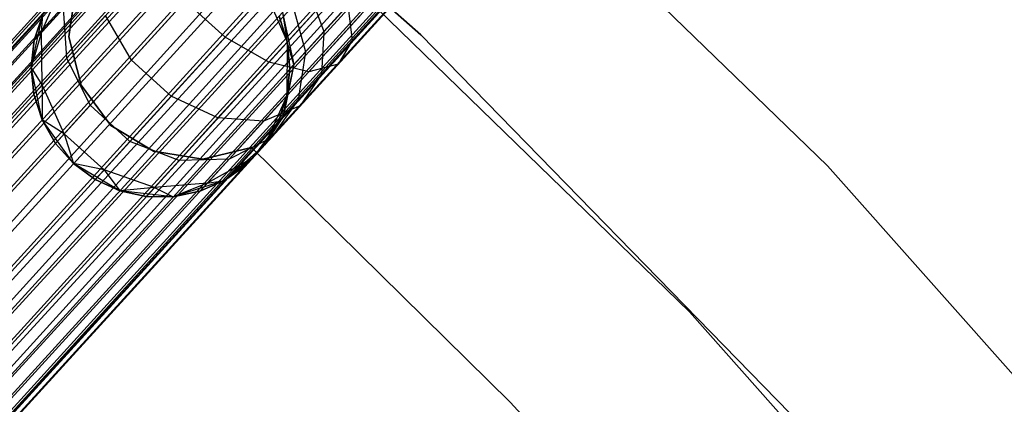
# Model space of a CAD drawing. Extents: x -189 to 189, y -189 to 189.
# Tile 531 of 591: x 40 to 47, y 42 to 45. Entities that reach past the tile are written whole.
import ezdxf

# ---------------------------------------------------------------- set-up
doc = ezdxf.new("R2010")
doc.units = 0
doc.header["$LTSCALE"] = 25.4
doc.layers.get('0').update_dxf_attribs({"linetype": 'CONTINUOUS'})

# ---------------------------------------------------------------- blocks, each defined once
blk = doc.blocks.new('CAMELEON-KENAI-C-12244_STL')
at = {"color": 0}
for p, q in [((112.7749, 125.1843, -9.3955), (28.4002, 32.6296, -9.3955)), ((112.7749, 125.1843, -9.3955), (28.4002, 32.6296, -9.6045)), ((112.7749, 125.1843, -9.3955), (28.4002, 32.6296, -9.3955)), ((112.7749, 125.1843, -9.3955), (28.4002, 32.6296, -9.6045)), ((112.7749, 125.1843, -9.3955), (28.4323, 32.6003, -9.809)), ((112.7749, 125.1843, -9.3955), (28.4323, 32.6003, -9.809)), ((112.8071, 125.155, -9.809), (28.4323, 32.6003, -9.809)), ((112.8071, 125.155, -9.809), (28.4323, 32.6003, -9.809)), ((112.8071, 125.155, -9.809), (28.4952, 32.5431, -10)), ((112.8071, 125.155, -9.809), (28.4952, 32.5431, -10)), ((112.8071, 125.155, -9.809), (28.586, 32.4603, -10.1691)), ((112.8071, 125.155, -9.809), (28.586, 32.4603, -10.1691)), ((112.8699, 125.0977, -9), (28.4002, 32.6296, -9.3955)), ((112.8699, 125.0977, -9), (28.4002, 32.6296, -9.3955)), ((112.8699, 125.0977, -9), (28.4323, 32.6003, -9.191)), ((112.8699, 125.0977, -9), (28.4323, 32.6003, -9.191)), ((28.4952, 32.5431, -9), (112.8699, 125.0977, -9)), ((28.4952, 32.5431, -9), (112.8699, 125.0977, -9)), ((28.586, 32.4603, -8.8309), (112.8699, 125.0977, -9)), ((28.586, 32.4603, -8.8309), (112.8699, 125.0977, -9)), ((112.9607, 125.015, -10.1691), (28.586, 32.4603, -10.1691)), ((112.9607, 125.015, -10.1691), (28.586, 32.4603, -10.1691)), ((112.9607, 125.015, -10.1691), (28.7008, 32.3556, -10.309)), ((112.9607, 125.015, -10.1691), (28.7008, 32.3556, -10.309)), ((28.586, 32.4603, -8.8309), (113.0755, 124.9103, -8.691)), ((28.586, 32.4603, -8.8309), (113.0755, 124.9103, -8.691)), ((28.7008, 32.3556, -8.691), (113.0755, 124.9103, -8.691)), ((28.7008, 32.3556, -8.691), (113.0755, 124.9103, -8.691)), ((113.2093, 124.7883, -10.4135), (28.7008, 32.3556, -10.309)), ((113.2093, 124.7883, -10.4135), (28.7008, 32.3556, -10.309)), ((113.2093, 124.7883, -10.4135), (28.8346, 32.2336, -10.4135)), ((113.2093, 124.7883, -10.4135), (28.8346, 32.2336, -10.4135)), ((28.9815, 32.0997, -10.4781), (113.2093, 124.7883, -10.4135)), ((28.9815, 32.0997, -10.4781), (113.2093, 124.7883, -10.4135)), ((29.1352, 31.9596, -10.5), (113.2093, 124.7883, -10.4135)), ((29.1352, 31.9596, -10.5), (113.2093, 124.7883, -10.4135)), ((28.7008, 32.3556, -8.691), (113.3563, 124.6544, -8.5219)), ((28.7008, 32.3556, -8.691), (113.3563, 124.6544, -8.5219)), ((28.8346, 32.2336, -8.5864), (113.3563, 124.6544, -8.5219)), ((28.8346, 32.2336, -8.5864), (113.3563, 124.6544, -8.5219)), ((113.3563, 124.6544, -8.5219), (28.9815, 32.0997, -8.5219)), ((113.3563, 124.6544, -8.5219), (28.9815, 32.0997, -8.5219)), ((29.1352, 31.9596, -8.5), (113.5099, 124.5143, -8.5)), ((29.1352, 31.9596, -8.5), (113.5099, 124.5143, -8.5)), ((29.1352, 31.9596, -10.5), (113.5099, 124.5143, -10.5)), ((29.1352, 31.9596, -10.5), (113.5099, 124.5143, -10.5)), ((29.2888, 31.8195, -10.4781), (113.5099, 124.5143, -10.5)), ((29.2888, 31.8195, -10.4781), (113.5099, 124.5143, -10.5)), ((29.4357, 31.6856, -10.4135), (113.5099, 124.5143, -10.5)), ((29.4357, 31.6856, -10.4135), (113.5099, 124.5143, -10.5)), ((29.2888, 31.8195, -8.5219), (113.6636, 124.3742, -8.5219)), ((29.2888, 31.8195, -8.5219), (113.6636, 124.3742, -8.5219)), ((113.8105, 124.2403, -10.4135), (29.4357, 31.6856, -10.4135)), ((113.8105, 124.2403, -10.4135), (29.4357, 31.6856, -10.4135)), ((113.8105, 124.2403, -10.4135), (29.5695, 31.5636, -10.309)), ((113.8105, 124.2403, -10.4135), (29.5695, 31.5636, -10.309)), ((113.8105, 124.2403, -10.4135), (29.6844, 31.459, -10.1691)), ((113.8105, 124.2403, -10.4135), (29.6844, 31.459, -10.1691)), ((29.2888, 31.8195, -8.5219), (113.9443, 124.1183, -8.691)), ((29.2888, 31.8195, -8.5219), (113.9443, 124.1183, -8.691)), ((29.4357, 31.6856, -8.5864), (113.9443, 124.1183, -8.691)), ((29.4357, 31.6856, -8.5864), (113.9443, 124.1183, -8.691)), ((113.9443, 124.1183, -8.691), (29.5695, 31.5636, -8.691)), ((113.9443, 124.1183, -8.691), (29.5695, 31.5636, -8.691)), ((114.0591, 124.0137, -10.1691), (29.6844, 31.459, -10.1691)), ((114.0591, 124.0137, -10.1691), (29.6844, 31.459, -10.1691)), ((114.0591, 124.0137, -10.1691), (29.7752, 31.3762, -10)), ((114.0591, 124.0137, -10.1691), (29.7752, 31.3762, -10)), ((114.0591, 124.0137, -10.1691), (29.838, 31.3189, -9.809)), ((114.0591, 124.0137, -10.1691), (29.838, 31.3189, -9.809)), ((29.5695, 31.5636, -8.691), (114.1499, 123.9309, -9)), ((29.5695, 31.5636, -8.691), (114.1499, 123.9309, -9)), ((29.6844, 31.459, -8.8309), (114.1499, 123.9309, -9)), ((29.6844, 31.459, -8.8309), (114.1499, 123.9309, -9)), ((114.1499, 123.9309, -9), (29.7752, 31.3762, -9)), ((114.1499, 123.9309, -9), (29.7752, 31.3762, -9)), ((114.1499, 123.9309, -9), (29.838, 31.3189, -9.191)), ((114.1499, 123.9309, -9), (29.838, 31.3189, -9.191)), ((114.2128, 123.8736, -9.809), (29.838, 31.3189, -9.809)), ((114.2128, 123.8736, -9.809), (29.838, 31.3189, -9.809)), ((114.2449, 123.8443, -9.3955), (29.838, 31.3189, -9.191)), ((114.2449, 123.8443, -9.3955), (29.838, 31.3189, -9.191)), ((114.2128, 123.8736, -9.809), (29.8701, 31.2896, -9.6045)), ((114.2128, 123.8736, -9.809), (29.8701, 31.2896, -9.3955)), ((114.2128, 123.8736, -9.809), (29.8701, 31.2896, -9.6045)), ((114.2128, 123.8736, -9.809), (29.8701, 31.2896, -9.3955)), ((114.2449, 123.8443, -9.3955), (29.8701, 31.2896, -9.3955)), ((114.2449, 123.8443, -9.3955), (29.8701, 31.2896, -9.3955)), ((39.2146, 48.0296, -160.5), (42.7352, 44.9274, -160.5)), ((42.7352, 44.9274, -170), (39.2146, 48.0296, -170)), ((42.7352, 44.9274, -170), (39.2146, 48.0296, -170)), ((39.2146, 48.0296, -160.5), (42.7352, 44.9274, -160.5)), ((45.8766, 43.9143, -160.5), (42.4662, 47.2187, -160.5)), ((42.4662, 47.2187, -170), (45.8766, 43.9143, -170)), ((45.8766, 43.9143, -160.5), (42.4662, 47.2187, -160.5)), ((42.4662, 47.2187, -170), (45.8766, 43.9143, -170)), ((41.4876, 46.0142, -167), (44.8107, 42.7863, -167)), ((44.8107, 42.7863, -168), (41.4876, 46.0142, -168)), ((41.4876, 46.0142, -167), (44.8107, 42.7863, -167)), ((44.8107, 42.7863, -168), (41.4876, 46.0142, -168)), ((41.7045, 45.4389, -158.6233), (41.2206, 44.9081, -158.9209)), ((41.7045, 45.4389, -158.6233), (41.2206, 44.9081, -158.9209)), ((39.8033, 44.9475, -160.853), (39.9657, 45.3163, -160.9553)), ((39.8033, 44.9475, -160.853), (39.9657, 45.3163, -160.9553)), ((40.0676, 45.2928, -165), (40.0142, 44.9107, -165)), ((40.0142, 44.9107, -167), (40.0676, 45.2928, -167)), ((40.0142, 44.9107, -167), (40.0676, 45.2928, -167)), ((40.0676, 45.2928, -165), (40.0142, 44.9107, -165)), ((41.8531, 45.3068, -160.7318), (41.9853, 44.9525, -160.5589)), ((41.8531, 45.3068, -160.7318), (41.9853, 44.9525, -160.5589)), ((41.5354, 45.2534, -167), (41.7021, 44.8725, -167)), ((41.5354, 45.2534, -167), (41.7021, 44.8725, -167)), ((42.0147, 45.2153, -158.7867), (41.5583, 44.7147, -159.0673)), ((42.0147, 45.2153, -158.7867), (41.5583, 44.7147, -159.0673)), ((39.9715, 45.132, -160.25), (39.8033, 44.9475, -160.853)), ((39.9715, 45.132, -160.25), (39.8033, 44.9475, -160.853)), ((39.9969, 44.7468, -160.0955), (39.9715, 45.132, -160.25)), ((39.9969, 44.7468, -160.0955), (39.9715, 45.132, -160.25)), ((40.9133, 45.1882, -158.9209), (40.4978, 44.7324, -159.3941)), ((40.9133, 45.1882, -158.9209), (40.4978, 44.7324, -159.3941)), ((41.2206, 44.9081, -158.9209), (40.9133, 45.1882, -158.9209)), ((41.2206, 44.9081, -158.9209), (40.9133, 45.1882, -158.9209)), ((41.7368, 45.1792, -160.9568), (41.8428, 44.7962, -160.8346)), ((41.7368, 45.1792, -160.9568), (41.8428, 44.7962, -160.8346)), ((42.171, 45.1562, -160.3474), (41.9853, 44.9525, -160.5589)), ((42.171, 45.1562, -160.3474), (41.9853, 44.9525, -160.5589)), ((42.171, 45.1562, -160.3474), (42.2034, 44.883, -160.0356)), ((42.171, 45.1562, -160.3474), (42.2034, 44.883, -160.0356)), ((42.4781, 45.1844, -159.8666), (42.2034, 44.883, -160.0356)), ((42.4781, 45.1844, -159.8666), (42.2034, 44.883, -160.0356)), ((39.7227, 44.6767, -167), (39.8117, 45.0829, -167)), ((39.7227, 44.6767, -167), (39.8117, 45.0829, -167)), ((39.8117, 45.0829, -161.5), (39.7459, 44.8845, -161.5)), ((39.7459, 44.8845, -161.5), (39.8117, 45.0829, -167)), ((39.7459, 44.8845, -161.5), (39.8117, 45.0829, -167)), ((39.8117, 45.0829, -161.5), (39.7459, 44.8845, -161.5)), ((39.8033, 44.9475, -160.853), (39.8117, 45.0829, -161.5)), ((39.8033, 44.9475, -160.853), (39.8117, 45.0829, -161.5)), ((40.2976, 45.0767, -159.5137), (39.9969, 44.7468, -160.0955)), ((40.2976, 45.0767, -159.5137), (39.9969, 44.7468, -160.0955)), ((40.4978, 44.7324, -159.3941), (40.2976, 45.0767, -159.5137)), ((40.4978, 44.7324, -159.3941), (40.2976, 45.0767, -159.5137)), ((41.7021, 44.8725, -161.5), (41.6388, 45.0717, -161.5)), ((41.6388, 45.0717, -161.5), (41.7021, 44.8725, -167)), ((41.6388, 45.0717, -161.5), (41.7021, 44.8725, -167)), ((41.7021, 44.8725, -161.5), (41.6388, 45.0717, -161.5)), ((41.6637, 45.099, -161.2188), (41.7021, 44.8725, -161.5)), ((41.6637, 45.099, -161.2188), (41.7021, 44.8725, -161.5)), ((41.6637, 45.099, -161.2188), (41.7533, 44.6979, -161.1555)), ((41.6637, 45.099, -161.2188), (41.7533, 44.6979, -161.1555)), ((42.2742, 45.087, -159.0852), (41.868, 44.6414, -159.3349)), ((42.2742, 45.087, -159.0852), (41.868, 44.6414, -159.3349)), ((42.4381, 45.0761, -159.4672), (42.0962, 44.701, -159.6774)), ((42.4381, 45.0761, -159.4672), (42.0962, 44.701, -159.6774)), ((39.8033, 44.9475, -160.853), (39.7227, 44.6767, -161.5)), ((39.8033, 44.9475, -160.853), (39.7227, 44.6767, -161.5)), ((39.8033, 44.9475, -160.853), (39.7459, 44.8845, -161.5)), ((39.8033, 44.9475, -160.853), (39.7459, 44.8845, -161.5)), ((39.8078, 44.5394, -160.773), (39.8033, 44.9475, -160.853)), ((39.8078, 44.5394, -160.773), (39.8033, 44.9475, -160.853)), ((40.0142, 44.9107, -165), (40.0142, 44.9107, -167)), ((40.0142, 44.9107, -165), (40.0142, 44.9107, -167)), ((40.0142, 44.9107, -165), (40.1093, 44.5368, -165)), ((40.1093, 44.5368, -167), (40.0142, 44.9107, -167)), ((40.1093, 44.5368, -167), (40.0142, 44.9107, -167)), ((40.0142, 44.9107, -165), (40.1093, 44.5368, -165)), ((41.2206, 44.9081, -158.9209), (40.8051, 44.4523, -159.3941)), ((41.2206, 44.9081, -158.9209), (40.8051, 44.4523, -159.3941)), ((41.5583, 44.7147, -159.0673), (41.2206, 44.9081, -158.9209)), ((41.5583, 44.7147, -159.0673), (41.2206, 44.9081, -158.9209)), ((41.9853, 44.9525, -160.5589), (41.8428, 44.7962, -160.8346)), ((41.9853, 44.9525, -160.5589), (41.8428, 44.7962, -160.8346)), ((41.9853, 44.9525, -160.5589), (41.9674, 44.6242, -160.3043)), ((41.9853, 44.9525, -160.5589), (41.9674, 44.6242, -160.3043)), ((42.7352, 44.9274, -160.5), (46.0111, 41.5679, -160.5)), ((46.0111, 41.5679, -170), (42.7352, 44.9274, -170)), ((42.7352, 44.9274, -170), (42.7352, 44.9274, -160.5)), ((42.7352, 44.9274, -170), (42.7352, 44.9274, -160.5)), ((46.0111, 41.5679, -170), (42.7352, 44.9274, -170)), ((42.7352, 44.9274, -160.5), (46.0111, 41.5679, -160.5)), ((39.7459, 44.8845, -161.5), (39.7227, 44.6767, -161.5)), ((39.7227, 44.6767, -167), (39.7459, 44.8845, -161.5)), ((39.7459, 44.8845, -161.5), (39.7227, 44.6767, -161.5)), ((39.7227, 44.6767, -167), (39.7459, 44.8845, -161.5)), ((41.7021, 44.8725, -167), (41.6996, 44.4566, -167)), ((41.7021, 44.8725, -167), (41.6996, 44.4566, -167)), ((41.7533, 44.6979, -161.1555), (41.7021, 44.8725, -161.5)), ((41.7533, 44.6979, -161.1555), (41.7021, 44.8725, -161.5)), ((41.7227, 44.6644, -161.5), (41.7021, 44.8725, -161.5)), ((41.7021, 44.8725, -167), (41.7227, 44.6644, -161.5)), ((41.7021, 44.8725, -161.5), (41.7021, 44.8725, -167)), ((41.7021, 44.8725, -161.5), (41.7021, 44.8725, -167)), ((41.7227, 44.6644, -161.5), (41.7021, 44.8725, -161.5)), ((41.7021, 44.8725, -167), (41.7227, 44.6644, -161.5)), ((42.2034, 44.883, -160.0356), (41.9674, 44.6242, -160.3043)), ((42.2034, 44.883, -160.0356), (41.9674, 44.6242, -160.3043)), ((42.2034, 44.883, -160.0356), (42.0962, 44.701, -159.6774)), ((42.2034, 44.883, -160.0356), (42.0962, 44.701, -159.6774)), ((39.9969, 44.7468, -160.0955), (39.8078, 44.5394, -160.773)), ((39.9969, 44.7468, -160.0955), (39.8078, 44.5394, -160.773)), ((40.1789, 44.3826, -160.0109), (39.9969, 44.7468, -160.0955)), ((40.1789, 44.3826, -160.0109), (39.9969, 44.7468, -160.0955)), ((41.8428, 44.7962, -160.8346), (41.7533, 44.6979, -161.1555)), ((41.8428, 44.7962, -160.8346), (41.7533, 44.6979, -161.1555)), ((41.8428, 44.7962, -160.8346), (41.7864, 44.4256, -160.6545)), ((41.8428, 44.7962, -160.8346), (41.7864, 44.4256, -160.6545)), ((39.8067, 44.2695, -167), (39.7227, 44.6767, -167)), ((39.8078, 44.5394, -160.773), (39.7227, 44.6767, -161.5)), ((39.7227, 44.6767, -161.5), (39.7433, 44.4687, -161.5)), ((39.8078, 44.5394, -160.773), (39.7227, 44.6767, -161.5)), ((39.7433, 44.4687, -161.5), (39.7227, 44.6767, -167)), ((39.8067, 44.2695, -167), (39.7227, 44.6767, -167)), ((39.7433, 44.4687, -161.5), (39.7227, 44.6767, -167)), ((39.7227, 44.6767, -161.5), (39.7433, 44.4687, -161.5)), ((39.7227, 44.6767, -161.5), (39.7227, 44.6767, -167)), ((39.7227, 44.6767, -161.5), (39.7227, 44.6767, -167)), ((40.4978, 44.7324, -159.3941), (40.1789, 44.3826, -160.0109)), ((40.4978, 44.7324, -159.3941), (40.1789, 44.3826, -160.0109)), ((40.8051, 44.4523, -159.3941), (40.4978, 44.7324, -159.3941)), ((40.8051, 44.4523, -159.3941), (40.4978, 44.7324, -159.3941)), ((41.5583, 44.7147, -159.0673), (41.1664, 44.2847, -159.5137)), ((41.5583, 44.7147, -159.0673), (41.1664, 44.2847, -159.5137)), ((41.868, 44.6414, -159.3349), (41.5583, 44.7147, -159.0673)), ((41.868, 44.6414, -159.3349), (41.5583, 44.7147, -159.0673)), ((41.7533, 44.6979, -161.1555), (41.6726, 44.3008, -161.0623)), ((41.7533, 44.6979, -161.1555), (41.6726, 44.3008, -161.0623)), ((41.7533, 44.6979, -161.1555), (41.6996, 44.4566, -161.5)), ((41.7533, 44.6979, -161.1555), (41.6996, 44.4566, -161.5)), ((41.7533, 44.6979, -161.1555), (41.7227, 44.6644, -161.5)), ((41.7533, 44.6979, -161.1555), (41.7227, 44.6644, -161.5)), ((42.0962, 44.701, -159.6774), (41.8025, 44.3788, -160.0119)), ((42.0962, 44.701, -159.6774), (41.8025, 44.3788, -160.0119)), ((42.0962, 44.701, -159.6774), (41.868, 44.6414, -159.3349)), ((42.0962, 44.701, -159.6774), (41.868, 44.6414, -159.3349)), ((41.868, 44.6414, -159.3349), (41.5192, 44.2588, -159.7322)), ((41.868, 44.6414, -159.3349), (41.5192, 44.2588, -159.7322)), ((41.6996, 44.4566, -161.5), (41.7227, 44.6644, -161.5)), ((41.7227, 44.6644, -161.5), (41.6996, 44.4566, -167)), ((41.7227, 44.6644, -161.5), (41.6996, 44.4566, -167)), ((41.6996, 44.4566, -161.5), (41.7227, 44.6644, -161.5)), ((41.9674, 44.6242, -160.3043), (41.7864, 44.4256, -160.6545)), ((41.9674, 44.6242, -160.3043), (41.7864, 44.4256, -160.6545)), ((41.9674, 44.6242, -160.3043), (41.8025, 44.3788, -160.0119)), ((41.9674, 44.6242, -160.3043), (41.8025, 44.3788, -160.0119)), ((39.8078, 44.5394, -160.773), (39.7433, 44.4687, -161.5)), ((39.8078, 44.5394, -160.773), (39.7433, 44.4687, -161.5)), ((39.8078, 44.5394, -160.773), (39.8067, 44.2695, -161.5)), ((39.8078, 44.5394, -160.773), (39.8067, 44.2695, -161.5)), ((39.9785, 44.1628, -160.7292), (39.8078, 44.5394, -160.773)), ((39.9785, 44.1628, -160.7292), (39.8078, 44.5394, -160.773)), ((40.1093, 44.5368, -165), (40.1093, 44.5368, -167)), ((40.1093, 44.5368, -165), (40.1093, 44.5368, -167)), ((40.1093, 44.5368, -165), (40.3389, 44.2268, -165)), ((40.3389, 44.2268, -167), (40.1093, 44.5368, -167)), ((40.3389, 44.2268, -167), (40.1093, 44.5368, -167)), ((40.1093, 44.5368, -165), (40.3389, 44.2268, -165)), ((39.7433, 44.4687, -161.5), (39.8067, 44.2695, -161.5)), ((39.8067, 44.2695, -167), (39.7433, 44.4687, -161.5)), ((39.7433, 44.4687, -161.5), (39.8067, 44.2695, -161.5)), ((39.8067, 44.2695, -167), (39.7433, 44.4687, -161.5)), ((40.8051, 44.4523, -159.3941), (40.4862, 44.1025, -160.0109)), ((40.8051, 44.4523, -159.3941), (40.4862, 44.1025, -160.0109)), ((41.1664, 44.2847, -159.5137), (40.8051, 44.4523, -159.3941)), ((41.1664, 44.2847, -159.5137), (40.8051, 44.4523, -159.3941)), ((41.6996, 44.4566, -167), (41.5281, 44.0778, -167)), ((41.6996, 44.4566, -167), (41.5281, 44.0778, -167)), ((41.6338, 44.2582, -161.5), (41.6996, 44.4566, -161.5)), ((41.6996, 44.4566, -167), (41.6338, 44.2582, -161.5)), ((41.6338, 44.2582, -161.5), (41.6996, 44.4566, -161.5)), ((41.6996, 44.4566, -167), (41.6338, 44.2582, -161.5)), ((41.6726, 44.3008, -161.0623), (41.6996, 44.4566, -161.5)), ((41.6726, 44.3008, -161.0623), (41.6996, 44.4566, -161.5)), ((41.6996, 44.4566, -161.5), (41.6996, 44.4566, -167)), ((41.6996, 44.4566, -161.5), (41.6996, 44.4566, -167)), ((40.1789, 44.3826, -160.0109), (39.9785, 44.1628, -160.7292)), ((40.1789, 44.3826, -160.0109), (39.9785, 44.1628, -160.7292)), ((40.4862, 44.1025, -160.0109), (40.1789, 44.3826, -160.0109)), ((40.4862, 44.1025, -160.0109), (40.1789, 44.3826, -160.0109)), ((41.8025, 44.3788, -160.0119), (41.5192, 44.2588, -159.7322)), ((41.8025, 44.3788, -160.0119), (41.5192, 44.2588, -159.7322)), ((41.7864, 44.4256, -160.6545), (41.5772, 44.1317, -160.4477)), ((41.7864, 44.4256, -160.6545), (41.5772, 44.1317, -160.4477)), ((41.8025, 44.3788, -160.0119), (41.5772, 44.1317, -160.4477)), ((41.8025, 44.3788, -160.0119), (41.5772, 44.1317, -160.4477)), ((41.7864, 44.4256, -160.6545), (41.6726, 44.3008, -161.0623)), ((41.7864, 44.4256, -160.6545), (41.6726, 44.3008, -161.0623)), ((41.6726, 44.3008, -161.0623), (41.4356, 43.9763, -160.9553)), ((41.6726, 44.3008, -161.0623), (41.4356, 43.9763, -160.9553)), ((41.6726, 44.3008, -161.0623), (41.5281, 44.0778, -161.5)), ((41.6726, 44.3008, -161.0623), (41.5281, 44.0778, -161.5)), ((41.6726, 44.3008, -161.0623), (41.6338, 44.2582, -161.5)), ((41.6726, 44.3008, -161.0623), (41.6338, 44.2582, -161.5)), ((40.049, 43.9316, -167), (39.8067, 44.2695, -167)), ((39.9785, 44.1628, -160.7292), (39.8067, 44.2695, -161.5)), ((39.8067, 44.2695, -161.5), (39.9101, 44.0878, -161.5)), ((39.9785, 44.1628, -160.7292), (39.8067, 44.2695, -161.5)), ((39.9101, 44.0878, -161.5), (39.8067, 44.2695, -167)), ((40.049, 43.9316, -167), (39.8067, 44.2695, -167)), ((39.9101, 44.0878, -161.5), (39.8067, 44.2695, -167)), ((39.8067, 44.2695, -161.5), (39.9101, 44.0878, -161.5)), ((39.8067, 44.2695, -161.5), (39.8067, 44.2695, -167)), ((39.8067, 44.2695, -161.5), (39.8067, 44.2695, -167)), ((40.3389, 44.2268, -165), (40.3389, 44.2268, -167)), ((40.3389, 44.2268, -165), (40.3389, 44.2268, -167)), ((40.3389, 44.2268, -165), (40.6689, 44.0268, -165)), ((40.6689, 44.0268, -167), (40.3389, 44.2268, -167)), ((40.6689, 44.0268, -167), (40.3389, 44.2268, -167)), ((40.3389, 44.2268, -165), (40.6689, 44.0268, -165)), ((41.1664, 44.2847, -159.5137), (40.8656, 43.9548, -160.0955)), ((41.1664, 44.2847, -159.5137), (40.8656, 43.9548, -160.0955)), ((41.5192, 44.2588, -159.7322), (41.1664, 44.2847, -159.5137)), ((41.5192, 44.2588, -159.7322), (41.1664, 44.2847, -159.5137)), ((41.5192, 44.2588, -159.7322), (41.2515, 43.9652, -160.25)), ((41.5192, 44.2588, -159.7322), (41.2515, 43.9652, -160.25)), ((41.5281, 44.0778, -161.5), (41.6338, 44.2582, -161.5)), ((41.6338, 44.2582, -161.5), (41.5281, 44.0778, -167)), ((41.6338, 44.2582, -161.5), (41.5281, 44.0778, -167)), ((41.5281, 44.0778, -161.5), (41.6338, 44.2582, -161.5)), ((39.9785, 44.1628, -160.7292), (39.9101, 44.0878, -161.5)), ((39.9785, 44.1628, -160.7292), (39.9101, 44.0878, -161.5)), ((40.2858, 43.8826, -160.7292), (39.9785, 44.1628, -160.7292)), ((39.9785, 44.1628, -160.7292), (40.049, 43.9316, -161.5)), ((39.9785, 44.1628, -160.7292), (40.049, 43.9316, -161.5)), ((40.2858, 43.8826, -160.7292), (39.9785, 44.1628, -160.7292)), ((39.9101, 44.0878, -161.5), (40.049, 43.9316, -161.5)), ((39.9101, 44.0878, -161.5), (40.049, 43.9316, -161.5)), ((39.9101, 44.0878, -161.5), (40.049, 43.9316, -167)), ((39.9101, 44.0878, -161.5), (40.049, 43.9316, -167)), ((40.4862, 44.1025, -160.0109), (40.2858, 43.8826, -160.7292)), ((40.4862, 44.1025, -160.0109), (40.2858, 43.8826, -160.7292)), ((40.8656, 43.9548, -160.0955), (40.4862, 44.1025, -160.0109)), ((40.8656, 43.9548, -160.0955), (40.4862, 44.1025, -160.0109)), ((41.5281, 44.0778, -167), (41.2174, 43.8015, -167)), ((41.5281, 44.0778, -167), (41.2174, 43.8015, -167)), ((41.5772, 44.1317, -160.4477), (41.2515, 43.9652, -160.25)), ((41.5772, 44.1317, -160.4477), (41.2515, 43.9652, -160.25)), ((41.5281, 44.0778, -167), (41.3873, 43.9233, -161.5)), ((41.5281, 44.0778, -167), (41.3873, 43.9233, -161.5)), ((41.5772, 44.1317, -160.4477), (41.4356, 43.9763, -160.9553)), ((41.5772, 44.1317, -160.4477), (41.4356, 43.9763, -160.9553)), ((41.4356, 43.9763, -160.9553), (41.5281, 44.0778, -161.5)), ((41.4356, 43.9763, -160.9553), (41.5281, 44.0778, -161.5)), ((41.5281, 44.0778, -161.5), (41.5281, 44.0778, -167)), ((41.5281, 44.0778, -161.5), (41.5281, 44.0778, -167)), ((40.6689, 44.0268, -165), (40.6689, 44.0268, -167)), ((40.6689, 44.0268, -165), (40.6689, 44.0268, -167)), ((40.6689, 44.0268, -165), (41.0499, 43.9665, -165)), ((41.0499, 43.9665, -167), (40.6689, 44.0268, -167)), ((41.0499, 43.9665, -167), (40.6689, 44.0268, -167)), ((40.6689, 44.0268, -165), (41.0499, 43.9665, -165)), ((41.0499, 43.9665, -165), (41.4255, 44.055, -165)), ((41.4255, 44.055, -167), (41.0499, 43.9665, -167)), ((41.4255, 44.055, -167), (41.0499, 43.9665, -167)), ((41.0499, 43.9665, -165), (41.4255, 44.055, -165)), ((41.4255, 44.055, -165), (41.4255, 44.055, -167)), ((41.4255, 44.055, -165), (43.4249, 42.0866, -165)), ((43.4249, 42.0866, -167), (41.4255, 44.055, -167)), ((41.4255, 44.055, -165), (41.4255, 44.055, -167)), ((43.4249, 42.0866, -167), (41.4255, 44.055, -167)), ((41.4255, 44.055, -165), (43.4249, 42.0866, -165)), ((40.4079, 43.7214, -167), (40.049, 43.9316, -167)), ((40.2858, 43.8826, -160.7292), (40.049, 43.9316, -161.5)), ((40.049, 43.9316, -161.5), (40.2174, 43.8076, -161.5)), ((40.2858, 43.8826, -160.7292), (40.049, 43.9316, -161.5)), ((40.2174, 43.8076, -161.5), (40.049, 43.9316, -167)), ((40.4079, 43.7214, -167), (40.049, 43.9316, -167)), ((40.049, 43.9316, -161.5), (40.2174, 43.8076, -161.5)), ((40.049, 43.9316, -161.5), (40.049, 43.9316, -167)), ((40.2174, 43.8076, -161.5), (40.049, 43.9316, -167)), ((40.049, 43.9316, -161.5), (40.049, 43.9316, -167)), ((40.8656, 43.9548, -160.0955), (40.6766, 43.7474, -160.773)), ((40.8656, 43.9548, -160.0955), (40.6766, 43.7474, -160.773)), ((41.2515, 43.9652, -160.25), (40.8656, 43.9548, -160.0955)), ((41.2515, 43.9652, -160.25), (40.8656, 43.9548, -160.0955)), ((41.0499, 43.9665, -165), (41.0499, 43.9665, -167)), ((41.0499, 43.9665, -165), (41.0499, 43.9665, -167)), ((41.4356, 43.9763, -160.9553), (41.0833, 43.7806, -160.853)), ((41.4356, 43.9763, -160.9553), (41.0833, 43.7806, -160.853)), ((41.2515, 43.9652, -160.25), (41.0833, 43.7806, -160.853)), ((41.2515, 43.9652, -160.25), (41.0833, 43.7806, -160.853)), ((41.4356, 43.9763, -160.9553), (41.2174, 43.8015, -161.5)), ((41.4356, 43.9763, -160.9553), (41.2174, 43.8015, -161.5)), ((41.2174, 43.8015, -161.5), (41.3873, 43.9233, -161.5)), ((41.3873, 43.9233, -161.5), (41.2174, 43.8015, -167)), ((41.3873, 43.9233, -161.5), (41.2174, 43.8015, -167)), ((41.2174, 43.8015, -161.5), (41.3873, 43.9233, -161.5)), ((41.4356, 43.9763, -160.9553), (41.3873, 43.9233, -161.5)), ((41.4356, 43.9763, -160.9553), (41.3873, 43.9233, -161.5)), ((49.0305, 40.3643, -160.5), (45.8766, 43.9143, -160.5)), ((45.8766, 43.9143, -170), (49.0305, 40.3643, -170)), ((45.8766, 43.9143, -160.5), (45.8766, 43.9143, -170)), ((49.0305, 40.3643, -160.5), (45.8766, 43.9143, -160.5)), ((45.8766, 43.9143, -170), (49.0305, 40.3643, -170)), ((45.8766, 43.9143, -160.5), (45.8766, 43.9143, -170)), ((40.2858, 43.8826, -160.7292), (40.2174, 43.8076, -161.5)), ((40.2858, 43.8826, -160.7292), (40.2174, 43.8076, -161.5)), ((40.6766, 43.7474, -160.773), (40.2858, 43.8826, -160.7292)), ((40.2858, 43.8826, -160.7292), (40.4079, 43.7214, -161.5)), ((40.2858, 43.8826, -160.7292), (40.4079, 43.7214, -161.5)), ((40.6766, 43.7474, -160.773), (40.2858, 43.8826, -160.7292)), ((40.2174, 43.8076, -161.5), (40.4079, 43.7214, -161.5)), ((40.4079, 43.7214, -167), (40.2174, 43.8076, -161.5)), ((40.2174, 43.8076, -161.5), (40.4079, 43.7214, -161.5)), ((40.4079, 43.7214, -167), (40.2174, 43.8076, -161.5)), ((41.0833, 43.7806, -160.853), (40.6766, 43.7474, -160.773)), ((41.0833, 43.7806, -160.853), (40.6766, 43.7474, -160.773)), ((41.2174, 43.8015, -167), (40.8211, 43.6754, -167)), ((41.2174, 43.8015, -167), (40.8211, 43.6754, -167)), ((41.0833, 43.7806, -160.853), (40.8211, 43.6754, -161.5)), ((41.0833, 43.7806, -160.853), (40.8211, 43.6754, -161.5)), ((41.0259, 43.7176, -161.5), (41.2174, 43.8015, -161.5)), ((41.2174, 43.8015, -167), (41.0259, 43.7176, -161.5)), ((41.0259, 43.7176, -161.5), (41.2174, 43.8015, -161.5)), ((41.2174, 43.8015, -167), (41.0259, 43.7176, -161.5)), ((41.0833, 43.7806, -160.853), (41.0259, 43.7176, -161.5)), ((41.0833, 43.7806, -160.853), (41.0259, 43.7176, -161.5)), ((41.0833, 43.7806, -160.853), (41.2174, 43.8015, -161.5)), ((41.0833, 43.7806, -160.853), (41.2174, 43.8015, -161.5)), ((41.2174, 43.8015, -161.5), (41.2174, 43.8015, -167)), ((41.2174, 43.8015, -161.5), (41.2174, 43.8015, -167)), ((40.6766, 43.7474, -160.773), (40.4079, 43.7214, -161.5)), ((40.6766, 43.7474, -160.773), (40.4079, 43.7214, -161.5)), ((40.8211, 43.6754, -167), (40.4079, 43.7214, -167)), ((40.4079, 43.7214, -161.5), (40.6121, 43.6767, -161.5)), ((40.6121, 43.6767, -161.5), (40.4079, 43.7214, -167)), ((40.8211, 43.6754, -167), (40.4079, 43.7214, -167)), ((40.6121, 43.6767, -161.5), (40.4079, 43.7214, -167)), ((40.4079, 43.7214, -161.5), (40.6121, 43.6767, -161.5)), ((40.4079, 43.7214, -161.5), (40.4079, 43.7214, -167)), ((40.4079, 43.7214, -161.5), (40.4079, 43.7214, -167)), ((40.6766, 43.7474, -160.773), (40.6121, 43.6767, -161.5)), ((40.6766, 43.7474, -160.773), (40.6121, 43.6767, -161.5)), ((40.6766, 43.7474, -160.773), (40.8211, 43.6754, -161.5)), ((40.6766, 43.7474, -160.773), (40.8211, 43.6754, -161.5)), ((40.8211, 43.6754, -161.5), (41.0259, 43.7176, -161.5)), ((41.0259, 43.7176, -161.5), (40.8211, 43.6754, -167)), ((41.0259, 43.7176, -161.5), (40.8211, 43.6754, -167)), ((40.8211, 43.6754, -161.5), (41.0259, 43.7176, -161.5)), ((40.6121, 43.6767, -161.5), (40.8211, 43.6754, -161.5)), ((40.8211, 43.6754, -167), (40.6121, 43.6767, -161.5)), ((40.6121, 43.6767, -161.5), (40.8211, 43.6754, -161.5)), ((40.8211, 43.6754, -167), (40.6121, 43.6767, -161.5)), ((40.8211, 43.6754, -161.5), (40.8211, 43.6754, -167)), ((40.8211, 43.6754, -161.5), (40.8211, 43.6754, -167)), ((44.8107, 42.7863, -167), (44.8107, 42.7863, -168)), ((44.8107, 42.7863, -167), (47.8833, 39.319, -167)), ((47.8833, 39.319, -168), (44.8107, 42.7863, -168)), ((44.8107, 42.7863, -167), (44.8107, 42.7863, -168)), ((44.8107, 42.7863, -167), (47.8833, 39.319, -167)), ((47.8833, 39.319, -168), (44.8107, 42.7863, -168)), ((43.4249, 42.0866, -165), (43.4249, 42.0866, -167)), ((43.4249, 42.0866, -165), (45.3308, 40.0275, -165)), ((45.3308, 40.0275, -167), (43.4249, 42.0866, -167)), ((43.4249, 42.0866, -165), (43.4249, 42.0866, -167)), ((45.3308, 40.0275, -167), (43.4249, 42.0866, -167)), ((43.4249, 42.0866, -165), (45.3308, 40.0275, -165))]:
    blk.add_line(p, q, dxfattribs=at)

msp = doc.modelspace()

# ---------------------------------------------------------------- block references
at = {"color": 0}
msp.add_blockref('CAMELEON-KENAI-C-12244_STL', (0, 0), dxfattribs=at)

doc.saveas('drawing.dxf')
